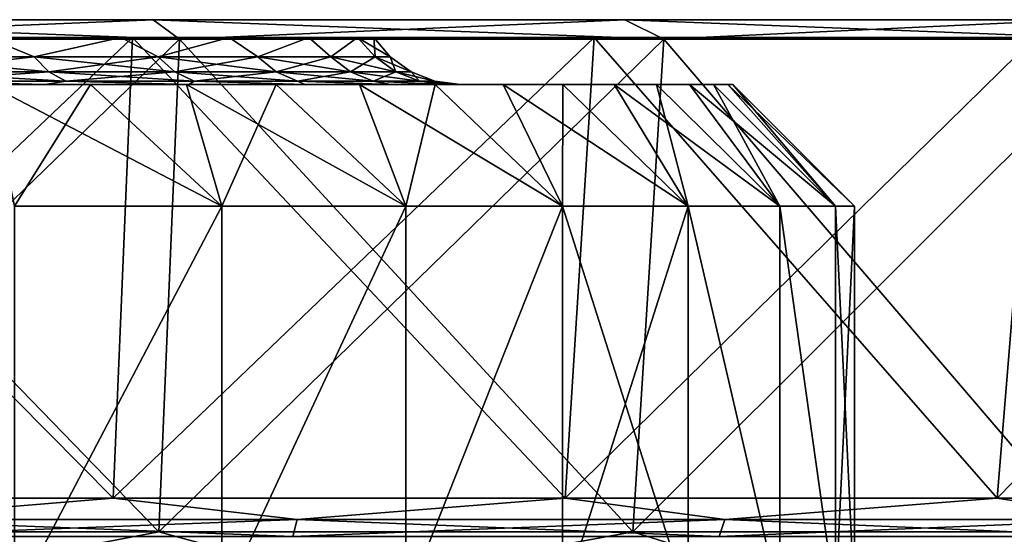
# Model space of a CAD drawing. Header units: metres. Extents: x -109 to 109, y -63 to 140.
# Tile 344 of 480: x -70 to -62, y 136 to 140. Entities that reach past the tile are written whole.
import ezdxf

# ---------------------------------------------------------------- set-up
doc = ezdxf.new("R2010")
doc.units = ezdxf.units.M
doc.layers.add('solid_502308_SW0001', color=7, linetype='CONTINUOUS')

msp = doc.modelspace()

# ---------------------------------------------------------------- linework, layer by layer
at = {"layer": 'solid_502308_SW0001'}
for points in [[(-45.081463, 140, -3.814986), (-107.918533, 140, -3.814986), (-108.149307, 140)], [(-44.850693, 140), (-45.081463, 140, -3.814986), (-108.149307, 140)], [(-107.918533, 140, 3.814986), (-44.850693, 140), (-108.149307, 140)], [(-45.770424, 140, -7.574361), (-107.229576, 140, -7.574361), (-107.918533, 140, -3.814986)], [(-45.081463, 140, -3.814986), (-45.770424, 140, -7.574361), (-107.918533, 140, -3.814986)], [(-107.918533, 140, 3.814986), (-45.081463, 140, 3.814986), (-44.850693, 140)], [(-107.918533, 140, 3.814986), (-107.229576, 140, 7.574361), (-45.081463, 140, 3.814986)], [(-46.907372, 140, -11.222939), (-106.092628, 140, -11.222939), (-107.229576, 140, -7.574361)], [(-45.770424, 140, -7.574361), (-46.907372, 140, -11.222939), (-107.229576, 140, -7.574361)], [(-107.229576, 140, 7.574361), (-45.770424, 140, 7.574361), (-45.081463, 140, 3.814986)], [(-107.229576, 140, 7.574361), (-106.092628, 140, 11.222939), (-45.770424, 140, 7.574361)], [(-48.475945, 140, -14.708169), (-104.524055, 140, -14.708169), (-106.092628, 140, -11.222939)], [(-46.907372, 140, -11.222939), (-48.475945, 140, -14.708169), (-106.092628, 140, -11.222939)], [(-106.092628, 140, 11.222939), (-46.907372, 140, 11.222939), (-45.770424, 140, 7.574361)], [(-106.092628, 140, 11.222939), (-104.524055, 140, 14.708169), (-46.907372, 140, 11.222939)], [(-50.453014, 140, -17.97867), (-102.546989, 140, -17.97867), (-104.524055, 140, -14.708169)], [(-48.475945, 140, -14.708169), (-50.453014, 140, -17.97867), (-104.524055, 140, -14.708169)], [(-104.524055, 140, 14.708169), (-48.475945, 140, 14.708169), (-46.907372, 140, 11.222939)], [(-104.524055, 140, 14.708169), (-102.546989, 140, 17.97867), (-48.475945, 140, 14.708169)], [(-52.810112, 140, -20.987326), (-100.189888, 140, -20.987326), (-102.546989, 140, -17.97867)], [(-50.453014, 140, -17.97867), (-52.810112, 140, -20.987326), (-102.546989, 140, -17.97867)], [(-102.546989, 140, 17.97867), (-50.453014, 140, 17.97867), (-48.475945, 140, 14.708169)], [(-102.546989, 140, 17.97867), (-100.189888, 140, 20.987326), (-50.453014, 140, 17.97867)], [(-55.512733, 140, -23.689938), (-97.487267, 140, -23.689938), (-100.189888, 140, -20.987326)], [(-52.810112, 140, -20.987326), (-55.512733, 140, -23.689938), (-100.189888, 140, -20.987326)], [(-100.189888, 140, 20.987326), (-52.810112, 140, 20.987326), (-50.453014, 140, 17.97867)], [(-100.189888, 140, 20.987326), (-97.487267, 140, 23.689938), (-52.810112, 140, 20.987326)], [(-58.521206, 140, -26.046907), (-94.47879, 140, -26.046907), (-97.487267, 140, -23.689938)], [(-55.512733, 140, -23.689938), (-58.521206, 140, -26.046907), (-97.487267, 140, -23.689938)], [(-97.487267, 140, 23.689938), (-55.512733, 140, 23.689938), (-52.810112, 140, 20.987326)], [(-97.487267, 140, 23.689938), (-94.47879, 140, 26.046907), (-55.512733, 140, 23.689938)], [(-61.791977, 140, -28.02413), (-91.208023, 140, -28.02413), (-94.47879, 140, -26.046907)], [(-58.521206, 140, -26.046907), (-61.791977, 140, -28.02413), (-94.47879, 140, -26.046907)], [(-94.47879, 140, 26.046907), (-58.521206, 140, 26.046907), (-55.512733, 140, 23.689938)], [(-94.47879, 140, 26.046907), (-91.208023, 140, 28.02413), (-58.521206, 140, 26.046907)], [(-65.276901, 140, -29.592566), (-87.723099, 140, -29.592566), (-91.208023, 140, -28.02413)], [(-61.791977, 140, -28.02413), (-65.276901, 140, -29.592566), (-91.208023, 140, -28.02413)], [(-91.208023, 140, 28.02413), (-61.791977, 140, 28.02413), (-58.521206, 140, 26.046907)], [(-91.208023, 140, 28.02413), (-87.723099, 140, 29.592566), (-61.791977, 140, 28.02413)], [(-68.925789, 140, -30.72962), (-84.074211, 140, -30.72962), (-87.723099, 140, -29.592566)], [(-65.276901, 140, -29.592566), (-68.925789, 140, -30.72962), (-87.723099, 140, -29.592566)], [(-87.723099, 140, 29.592566), (-65.276901, 140, 29.592566), (-61.791977, 140, 28.02413)], [(-87.723099, 140, 29.592566), (-84.074211, 140, 30.72962), (-65.276901, 140, 29.592566)], [(-68.925789, 140, -30.72962), (-72.684891, 140, -31.418518), (-84.074211, 140, -30.72962)], [(-84.074211, 140, 30.72962), (-68.925789, 140, 30.72962), (-65.276901, 140, 29.592566)], [(-84.074211, 140, 30.72962), (-80.315109, 140, 31.418518), (-68.925789, 140, 30.72962)], [(-80.315109, 140, 31.418518), (-72.684891, 140, 31.418518), (-68.925789, 140, 30.72962)], [(-72.582481, 139.850006, -32.263031), (-72.684891, 140, -31.418518), (-68.925789, 140, -30.72962)], [(-68.722321, 139.850006, 31.55563), (-68.925789, 140, 30.72962), (-72.684891, 140, 31.418518)], [(-72.582481, 139.850006, 32.263031), (-68.722321, 139.850006, 31.55563), (-72.684891, 140, 31.418518)], [(-68.722321, 139.850006, -31.55563), (-72.582481, 139.850006, -32.263031), (-68.925789, 140, -30.72962)], [(-68.722321, 139.850006, -31.55563), (-68.925789, 140, -30.72962), (-65.276901, 140, -29.592566)], [(-64.975258, 139.850006, 30.387999), (-65.276901, 140, 29.592566), (-68.925789, 140, 30.72962)], [(-68.722321, 139.850006, 31.55563), (-64.975258, 139.850006, 30.387999), (-68.925789, 140, 30.72962)], [(-64.975258, 139.850006, -30.387999), (-68.722321, 139.850006, -31.55563), (-65.276901, 140, -29.592566)], [(-64.975258, 139.850006, -30.387999), (-65.276901, 140, -29.592566), (-61.791977, 140, -28.02413)], [(-61.396564, 139.850006, 28.777357), (-61.791977, 140, 28.02413), (-65.276901, 140, 29.592566)], [(-64.975258, 139.850006, 30.387999), (-61.396564, 139.850006, 28.777357), (-65.276901, 140, 29.592566)], [(-61.396564, 139.850006, -28.777357), (-64.975258, 139.850006, -30.387999), (-61.791977, 140, -28.02413)], [(-69.086128, 139.862152, 30.078773), (-69.236664, 136.297623, 29.468555), (-72.84166, 136.297623, 30.129192)], [(-72.765762, 139.862152, 30.753113), (-69.086128, 139.862152, 30.078773), (-72.84166, 136.297623, 30.129192)], [(-72.765762, 139.862152, -30.753113), (-72.841644, 136.297623, -30.129192), (-69.236656, 136.297623, -29.468554)], [(-72.765762, 139.862152, 30.753113), (-70.214447, 139.862152, 6.827773), (-69.176384, 139.862152, 5.70011)], [(-72.765762, 139.862152, 30.753113), (-69.176384, 139.862152, 5.70011), (-69.086128, 139.862152, 30.078773)], [(-69.086128, 139.862152, -30.078773), (-71.424034, 139.862152, -7.769256), (-72.765762, 139.862152, -30.753113)], [(-69.086128, 139.862152, -30.078773), (-72.765762, 139.862152, -30.753113), (-69.236656, 136.297623, -29.468554)], [(-72.663597, 136.037155, 31.595633), (-68.883133, 136.037155, 30.902838), (-72.582481, 139.850006, 32.263031)], [(-72.663597, 136.037155, -31.595633), (-72.582481, 139.850006, -32.263031), (-68.722321, 139.850006, -31.55563)], [(-68.883133, 136.037155, -30.90284), (-72.663597, 136.037155, -31.595633), (-68.722321, 139.850006, -31.55563)], [(-68.883133, 136.037155, 30.902838), (-68.722321, 139.850006, 31.55563), (-72.582481, 139.850006, 32.263031)], [(-69.086128, 139.862152, -30.078773), (-70.214447, 139.862152, -6.827773), (-71.424034, 139.862152, -7.769256)], [(-70.214447, 139.862152, 6.827773), (-70.970078, 139.711517, 7.611288), (-69.847488, 139.711517, 6.65251)], [(-70.214447, 139.862152, -6.827773), (-69.847488, 139.711517, -6.65251), (-70.970078, 139.711517, -7.611288)], [(-69.176384, 139.862152, 5.70011), (-70.214447, 139.862152, 6.827773), (-69.847488, 139.711517, 6.65251)], [(-70.214447, 139.862152, -6.827773), (-69.176384, 139.862152, -5.70011), (-69.847488, 139.711517, -6.65251)], [(-69.086128, 139.862152, -30.078773), (-69.176384, 139.862152, -5.70011), (-70.214447, 139.862152, -6.827773)], [(-69.176384, 139.862152, 5.70011), (-69.847488, 139.711517, 6.65251), (-68.88871, 139.711517, 5.529924)], [(-69.176384, 139.862152, -5.70011), (-68.88871, 139.711517, -5.529924), (-69.847488, 139.711517, -6.65251)], [(-65.514671, 139.862152, 28.965849), (-65.737579, 136.297623, 28.378197), (-69.236664, 136.297623, 29.468555)], [(-69.086128, 139.862152, 30.078773), (-65.514671, 139.862152, 28.965849), (-69.236664, 136.297623, 29.468555)], [(-69.086128, 139.862152, -30.078773), (-69.236656, 136.297623, -29.468554), (-65.737572, 136.297623, -28.378193)], [(-68.338104, 139.862152, 4.417013), (-69.176384, 139.862152, 5.70011), (-68.88871, 139.711517, 5.529924)], [(-69.086128, 139.862152, 30.078773), (-69.176384, 139.862152, 5.70011), (-68.338104, 139.862152, 4.417013)], [(-69.176384, 139.862152, -5.70011), (-68.338104, 139.862152, -4.417013), (-68.88871, 139.711517, -5.529924)], [(-69.086128, 139.862152, -30.078773), (-68.338104, 139.862152, -4.417013), (-69.176384, 139.862152, -5.70011)], [(-69.086128, 139.862152, 30.078773), (-67.346146, 139.862152, 1.527612), (-67.219551, 139.862152)], [(-69.086128, 139.862152, 30.078773), (-67.219551, 139.862152), (-65.514671, 139.862152, 28.965849)], [(-69.086128, 139.862152, 30.078773), (-68.338104, 139.862152, 4.417013), (-67.722427, 139.862152, 3.013439)], [(-69.086128, 139.862152, 30.078773), (-67.722427, 139.862152, 3.013439), (-67.346146, 139.862152, 1.527612)], [(-65.514671, 139.862152, -28.965849), (-68.338104, 139.862152, -4.417013), (-69.086128, 139.862152, -30.078773)], [(-65.514671, 139.862152, -28.965849), (-69.086128, 139.862152, -30.078773), (-65.737572, 136.297623, -28.378193)], [(-68.338104, 139.862152, 4.417013), (-68.88871, 139.711517, 5.529924), (-68.117348, 139.711517, 4.271174)], [(-68.338104, 139.862152, -4.417013), (-68.117348, 139.711517, -4.271174), (-68.88871, 139.711517, -5.529924)], [(-68.883133, 136.037155, 30.902838), (-65.213737, 136.037155, 29.759409), (-68.722321, 139.850006, 31.55563)], [(-68.883133, 136.037155, -30.90284), (-68.722321, 139.850006, -31.55563), (-64.975258, 139.850006, -30.387999)], [(-65.213737, 136.037155, -29.759409), (-68.883133, 136.037155, -30.90284), (-64.975258, 139.850006, -30.387999)], [(-65.213737, 136.037155, 29.759409), (-64.975258, 139.850006, 30.387999), (-68.722321, 139.850006, 31.55563)], [(-67.722427, 139.862152, 3.013439), (-68.338104, 139.862152, 4.417013), (-68.117348, 139.711517, 4.271174)], [(-68.338104, 139.862152, -4.417013), (-67.722427, 139.862152, -3.013439), (-68.117348, 139.711517, -4.271174)], [(-65.514671, 139.862152, -28.965849), (-67.722427, 139.862152, -3.013439), (-68.338104, 139.862152, -4.417013)], [(-67.722427, 139.862152, 3.013439), (-68.117348, 139.711517, 4.271174), (-67.552391, 139.711517, 2.907254)], [(-67.722427, 139.862152, -3.013439), (-67.552391, 139.711517, -2.907254), (-68.117348, 139.711517, -4.271174)], [(-67.346146, 139.862152, 1.527612), (-67.722427, 139.862152, 3.013439), (-67.552391, 139.711517, 2.907254)], [(-67.722427, 139.862152, -3.013439), (-67.346146, 139.862152, -1.527612), (-67.552391, 139.711517, -2.907254)], [(-65.514671, 139.862152, -28.965849), (-67.346146, 139.862152, -1.527612), (-67.722427, 139.862152, -3.013439)], [(-67.346146, 139.862152, 1.527612), (-67.552391, 139.711517, 2.907254), (-67.207756, 139.711517, 1.471746)], [(-67.346146, 139.862152, -1.527612), (-67.207756, 139.711517, -1.471746), (-67.552391, 139.711517, -2.907254)], [(-67.346146, 139.862152, 1.527612), (-67.091934, 139.711517), (-67.219551, 139.862152)], [(-67.346146, 139.862152, -1.527612), (-67.219551, 139.862152), (-67.207756, 139.711517, -1.471746)], [(-65.514671, 139.862152, -28.965849), (-67.219551, 139.862152), (-67.346146, 139.862152, -1.527612)], [(-67.346146, 139.862152, 1.527612), (-67.207756, 139.711517, 1.471746), (-67.091934, 139.711517)], [(-67.207756, 139.711517, -1.471746), (-67.219551, 139.862152), (-67.091934, 139.711517)], [(-65.514671, 139.862152, -28.965849), (-65.514671, 139.862152, 28.965849), (-67.219551, 139.862152)], [(-62.103416, 139.862152, 27.430573), (-62.395443, 136.297623, 26.874025), (-65.737579, 136.297623, 28.378197)], [(-65.514671, 139.862152, 28.965849), (-62.103416, 139.862152, 27.430573), (-65.737579, 136.297623, 28.378197)], [(-65.514671, 139.862152, -28.965849), (-65.737572, 136.297623, -28.378193), (-62.395416, 136.297623, -26.87401)], [(-62.103416, 139.862152, -27.430573), (-62.103416, 139.862152, 27.430573), (-65.514671, 139.862152, 28.965849)], [(-62.103416, 139.862152, -27.430573), (-65.514671, 139.862152, 28.965849), (-65.514671, 139.862152, -28.965849)], [(-62.103416, 139.862152, -27.430573), (-65.514671, 139.862152, -28.965849), (-62.395416, 136.297623, -26.87401)], [(-65.213737, 136.037155, 29.759409), (-61.708935, 136.037155, 28.182024), (-64.975258, 139.850006, 30.387999)], [(-65.213737, 136.037155, -29.759409), (-64.975258, 139.850006, -30.387999), (-61.396564, 139.850006, -28.777357)], [(-61.708935, 136.037155, -28.182024), (-65.213737, 136.037155, -29.759409), (-61.396564, 139.850006, -28.777357)], [(-61.708935, 136.037155, 28.182024), (-61.396564, 139.850006, 28.777357), (-64.975258, 139.850006, 30.387999)], [(-58.902039, 139.862152, 25.495293), (-59.258976, 136.297623, 24.977966), (-62.395443, 136.297623, 26.874025)], [(-62.103416, 139.862152, 27.430573), (-58.902039, 139.862152, 25.495293), (-62.395443, 136.297623, 26.874025)], [(-62.103416, 139.862152, -27.430573), (-62.395416, 136.297623, -26.87401), (-59.258961, 136.297623, -24.977957)], [(-69.733543, 139.596436, 6.766458), (-69.847488, 139.711517, 6.65251), (-70.970078, 139.711517, 7.611288)], [(-70.875359, 139.596436, 7.741659), (-69.733543, 139.596436, 6.766458), (-70.970078, 139.711517, 7.611288)], [(-70.875359, 139.596436, -7.741659), (-70.970078, 139.711517, -7.611288), (-69.847488, 139.711517, -6.65251)], [(-69.733543, 139.596436, -6.766458), (-70.875359, 139.596436, -7.741659), (-69.847488, 139.711517, -6.65251)], [(-68.758339, 139.596436, 5.624644), (-68.88871, 139.711517, 5.529924), (-69.847488, 139.711517, 6.65251)], [(-69.733543, 139.596436, 6.766458), (-68.758339, 139.596436, 5.624644), (-69.847488, 139.711517, 6.65251)], [(-69.733543, 139.596436, -6.766458), (-69.847488, 139.711517, -6.65251), (-68.88871, 139.711517, -5.529924)], [(-68.758339, 139.596436, -5.624644), (-69.733543, 139.596436, -6.766458), (-68.88871, 139.711517, -5.529924)], [(-67.973763, 139.596436, 4.344333), (-68.117348, 139.711517, 4.271174), (-68.88871, 139.711517, 5.529924)], [(-68.758339, 139.596436, 5.624644), (-67.973763, 139.596436, 4.344333), (-68.88871, 139.711517, 5.529924)], [(-68.758339, 139.596436, -5.624644), (-68.88871, 139.711517, -5.529924), (-68.117348, 139.711517, -4.271174)], [(-67.973763, 139.596436, -4.344333), (-68.758339, 139.596436, -5.624644), (-68.117348, 139.711517, -4.271174)], [(-67.399132, 139.596436, 2.957051), (-67.552391, 139.711517, 2.907254), (-68.117348, 139.711517, 4.271174)], [(-67.973763, 139.596436, 4.344333), (-67.399132, 139.596436, 2.957051), (-68.117348, 139.711517, 4.271174)], [(-67.973763, 139.596436, -4.344333), (-68.117348, 139.711517, -4.271174), (-67.552391, 139.711517, -2.907254)], [(-67.399132, 139.596436, -2.957051), (-67.973763, 139.596436, -4.344333), (-67.552391, 139.711517, -2.907254)], [(-67.048599, 139.596436, 1.496955), (-67.207756, 139.711517, 1.471746), (-67.552391, 139.711517, 2.907254)], [(-67.399132, 139.596436, 2.957051), (-67.048599, 139.596436, 1.496955), (-67.552391, 139.711517, 2.907254)], [(-67.399132, 139.596436, -2.957051), (-67.552391, 139.711517, -2.907254), (-67.207756, 139.711517, -1.471746)], [(-67.048599, 139.596436, -1.496955), (-67.399132, 139.596436, -2.957051), (-67.207756, 139.711517, -1.471746)], [(-66.930786, 139.596436), (-67.091934, 139.711517), (-67.207756, 139.711517, 1.471746)], [(-67.048599, 139.596436, -1.496955), (-67.207756, 139.711517, -1.471746), (-67.091934, 139.711517)], [(-67.048599, 139.596436, 1.496955), (-66.930786, 139.596436), (-67.207756, 139.711517, 1.471746)], [(-67.048599, 139.596436, -1.496955), (-67.091934, 139.711517), (-66.930786, 139.596436)], [(-69.603096, 139.52446, 6.896903), (-69.733543, 139.596436, 6.766458), (-70.875359, 139.596436, 7.741659)], [(-70.766922, 139.52446, 7.890904), (-69.603096, 139.52446, 6.896903), (-70.875359, 139.596436, 7.741659)], [(-70.766922, 139.52446, -7.890904), (-70.875359, 139.596436, -7.741659), (-69.733543, 139.596436, -6.766458)], [(-69.603096, 139.52446, -6.896903), (-70.766922, 139.52446, -7.890904), (-69.733543, 139.596436, -6.766458)], [(-68.609093, 139.52446, 5.733077), (-68.758339, 139.596436, 5.624644), (-69.733543, 139.596436, 6.766458)], [(-69.603096, 139.52446, 6.896903), (-68.609093, 139.52446, 5.733077), (-69.733543, 139.596436, 6.766458)], [(-69.603096, 139.52446, -6.896903), (-69.733543, 139.596436, -6.766458), (-68.758339, 139.596436, -5.624644)], [(-68.609093, 139.52446, -5.733077), (-69.603096, 139.52446, -6.896903), (-68.758339, 139.596436, -5.624644)], [(-67.809395, 139.52446, 4.428084), (-67.973763, 139.596436, 4.344333), (-68.758339, 139.596436, 5.624644)], [(-68.609093, 139.52446, 5.733077), (-67.809395, 139.52446, 4.428084), (-68.758339, 139.596436, 5.624644)], [(-68.609093, 139.52446, -5.733077), (-68.758339, 139.596436, -5.624644), (-67.973763, 139.596436, -4.344333)], [(-67.809395, 139.52446, -4.428084), (-68.609093, 139.52446, -5.733077), (-67.973763, 139.596436, -4.344333)], [(-67.223686, 139.52446, 3.014057), (-67.399132, 139.596436, 2.957051), (-67.973763, 139.596436, 4.344333)], [(-67.809395, 139.52446, 4.428084), (-67.223686, 139.52446, 3.014057), (-67.973763, 139.596436, 4.344333)], [(-67.809395, 139.52446, -4.428084), (-67.973763, 139.596436, -4.344333), (-67.399132, 139.596436, -2.957051)], [(-67.223686, 139.52446, -3.014057), (-67.809395, 139.52446, -4.428084), (-67.399132, 139.596436, -2.957051)], [(-66.866394, 139.52446, 1.525814), (-67.048599, 139.596436, 1.496955), (-67.399132, 139.596436, 2.957051)], [(-67.223686, 139.52446, 3.014057), (-66.866394, 139.52446, 1.525814), (-67.399132, 139.596436, 2.957051)], [(-67.223686, 139.52446, -3.014057), (-67.399132, 139.596436, -2.957051), (-67.048599, 139.596436, -1.496955)], [(-66.866394, 139.52446, -1.525814), (-67.223686, 139.52446, -3.014057), (-67.048599, 139.596436, -1.496955)], [(-66.746307, 139.52446), (-66.930786, 139.596436), (-67.048599, 139.596436, 1.496955)], [(-66.866394, 139.52446, -1.525814), (-67.048599, 139.596436, -1.496955), (-66.930786, 139.596436)], [(-66.866394, 139.52446, 1.525814), (-66.746307, 139.52446), (-67.048599, 139.596436, 1.496955)], [(-66.866394, 139.52446, -1.525814), (-66.930786, 139.596436), (-66.746307, 139.52446)], [(-70.766922, 139.52446, -7.890904), (-69.762413, 139.5, -7.321689), (-71.05899, 139.5, -8.330527)], [(-70.766922, 139.52446, 7.890904), (-71.058975, 139.5, 8.330517), (-69.762398, 139.5, 7.321676)], [(-70.766922, 139.52446, 7.890904), (-69.762398, 139.5, 7.321676), (-69.603096, 139.52446, 6.896903)], [(-69.603096, 139.52446, -6.896903), (-69.762413, 139.5, -7.321689), (-70.766922, 139.52446, -7.890904)], [(-69.603096, 139.52446, -6.896903), (-68.649368, 139.5, -6.113087), (-69.762413, 139.5, -7.321689)], [(-69.603096, 139.52446, 6.896903), (-69.762398, 139.5, 7.321676), (-68.649361, 139.5, 6.113072)], [(-69.603096, 139.52446, 6.896903), (-68.649361, 139.5, 6.113072), (-68.609093, 139.52446, 5.733077)], [(-68.609093, 139.52446, -5.733077), (-68.649368, 139.5, -6.113087), (-69.603096, 139.52446, -6.896903)], [(-68.609093, 139.52446, -5.733077), (-67.750206, 139.5, -4.737443), (-68.649368, 139.5, -6.113087)], [(-68.609093, 139.52446, 5.733077), (-68.649361, 139.5, 6.113072), (-67.750198, 139.5, 4.737428)], [(-68.609093, 139.52446, 5.733077), (-67.750198, 139.5, 4.737428), (-67.809395, 139.52446, 4.428084)], [(-67.809395, 139.52446, -4.428084), (-67.750206, 139.5, -4.737443), (-68.609093, 139.52446, -5.733077)], [(-67.809395, 139.52446, 4.428084), (-67.750198, 139.5, 4.737428), (-67.089577, 139.5, 3.232068)], [(-67.809395, 139.52446, 4.428084), (-67.089577, 139.5, 3.232068), (-67.223686, 139.52446, 3.014057)], [(-67.809395, 139.52446, -4.428084), (-67.089577, 139.5, -3.232081), (-67.750206, 139.5, -4.737443)], [(-67.223686, 139.52446, -3.014057), (-67.089577, 139.5, -3.232081), (-67.809395, 139.52446, -4.428084)], [(-67.223686, 139.52446, 3.014057), (-67.089577, 139.5, 3.232068), (-66.685776, 139.5, 1.638109)], [(-67.223686, 139.52446, 3.014057), (-66.685776, 139.5, 1.638109), (-66.866394, 139.52446, 1.525814)], [(-67.223686, 139.52446, -3.014057), (-66.685776, 139.5, -1.63812), (-67.089577, 139.5, -3.232081)], [(-66.866394, 139.52446, -1.525814), (-66.685776, 139.5, -1.63812), (-67.223686, 139.52446, -3.014057)], [(-66.866394, 139.52446, 1.525814), (-66.685776, 139.5, 1.638109), (-66.550003, 139.5)], [(-66.866394, 139.52446, 1.525814), (-66.550003, 139.5), (-66.746307, 139.52446)], [(-66.866394, 139.52446, -1.525814), (-66.746307, 139.52446), (-66.685776, 139.5, -1.63812)], [(-66.746307, 139.52446), (-66.550003, 139.5), (-66.685776, 139.5, -1.63812)], [(-82.800613, 139.5, 10.281528), (-70.199387, 139.5, 10.281528), (-69.41214, 139.5, 9.7555)], [(-75.678474, 139.5, 9.916026), (-82.800613, 139.5, 10.281528), (-69.41214, 139.5, 9.7555)], [(-75.67849, 139.5, -9.916028), (-69.412148, 139.5, -9.755502), (-70.199387, 139.5, -10.281528)], [(-75.67849, 139.5, -9.916028), (-74.057884, 139.5, -9.645647), (-69.412148, 139.5, -9.755502)], [(-74.057869, 139.5, 9.645642), (-75.678474, 139.5, 9.916026), (-69.41214, 139.5, 9.7555)], [(-74.057884, 139.5, -9.645647), (-68.668457, 139.5, -9.169201), (-69.412148, 139.5, -9.755502)], [(-74.057884, 139.5, -9.645647), (-72.503922, 139.5, -9.112282), (-68.668457, 139.5, -9.169201)], [(-74.057869, 139.5, 9.645642), (-69.41214, 139.5, 9.7555), (-68.668457, 139.5, 9.1692)], [(-72.503899, 139.5, 9.112273), (-74.057869, 139.5, 9.645642), (-68.668457, 139.5, 9.1692)], [(-72.503922, 139.5, -9.112282), (-67.973328, 139.5, -8.526622), (-68.668457, 139.5, -9.169201)], [(-72.503922, 139.5, -9.112282), (-71.05899, 139.5, -8.330527), (-67.973328, 139.5, -8.526622)], [(-72.503899, 139.5, 9.112273), (-68.668457, 139.5, 9.1692), (-67.97332, 139.5, 8.526619)], [(-71.058975, 139.5, 8.330517), (-72.503899, 139.5, 9.112273), (-67.97332, 139.5, 8.526619)], [(-71.05899, 139.5, -8.330527), (-67.330513, 139.5, -7.831191), (-67.973328, 139.5, -8.526622)], [(-71.05899, 139.5, -8.330527), (-69.762413, 139.5, -7.321689), (-67.330513, 139.5, -7.831191)], [(-71.058975, 139.5, 8.330517), (-67.97332, 139.5, 8.526619), (-67.330513, 139.5, 7.831189)], [(-69.762398, 139.5, 7.321676), (-71.058975, 139.5, 8.330517), (-67.330513, 139.5, 7.831189)], [(-70.199387, 139.5, 10.281528), (-70.000046, 138.558502, 11.258357), (-68.394737, 138.558502, 10.16389)], [(-70.199387, 139.5, 10.281528), (-68.394737, 138.558502, 10.16389), (-69.41214, 139.5, 9.7555)], [(-70.000046, 138.558502, -11.258359), (-70.199387, 139.5, -10.281528), (-69.412148, 139.5, -9.755502)], [(-70.000046, 138.558502, -11.258359), (-69.412148, 139.5, -9.755502), (-68.394737, 138.558502, -10.163891)], [(-69.762413, 139.5, -7.321689), (-66.744438, 139.5, -7.087773), (-67.330513, 139.5, -7.831191)], [(-69.762413, 139.5, -7.321689), (-68.649368, 139.5, -6.113087), (-66.744438, 139.5, -7.087773)], [(-69.762398, 139.5, 7.321676), (-66.744438, 139.5, 7.087771), (-66.218407, 139.5, 6.300453)], [(-68.649361, 139.5, 6.113072), (-69.762398, 139.5, 7.321676), (-66.218407, 139.5, 6.300453)], [(-69.762398, 139.5, 7.321676), (-67.330513, 139.5, 7.831189), (-66.744438, 139.5, 7.087771)], [(-68.394737, 138.558502, -10.163891), (-69.412148, 139.5, -9.755502), (-68.668457, 139.5, -9.169201)], [(-69.41214, 139.5, 9.7555), (-68.394737, 138.558502, 10.16389), (-68.668457, 139.5, 9.1692)], [(-68.668457, 139.5, 9.1692), (-68.394737, 138.558502, 10.16389), (-66.970421, 138.558502, 8.842345)], [(-68.668457, 139.5, 9.1692), (-66.970421, 138.558502, 8.842345), (-67.97332, 139.5, 8.526619)], [(-68.394737, 138.558502, -10.163891), (-68.668457, 139.5, -9.169201), (-67.973328, 139.5, -8.526622)], [(-68.649368, 139.5, -6.113087), (-66.218407, 139.5, -6.300456), (-66.744438, 139.5, -7.087773)], [(-68.649368, 139.5, -6.113087), (-65.75576, 139.5, -5.474377), (-66.218407, 139.5, -6.300456)], [(-68.649368, 139.5, -6.113087), (-67.750206, 139.5, -4.737443), (-65.75576, 139.5, -5.474377)], [(-68.649361, 139.5, 6.113072), (-66.218407, 139.5, 6.300453), (-65.75576, 139.5, 5.474374)], [(-67.750198, 139.5, 4.737428), (-68.649361, 139.5, 6.113072), (-65.75576, 139.5, 5.474374)], [(-68.394737, 138.558502, -10.163891), (-67.973328, 139.5, -8.526622), (-66.970421, 138.558502, -8.842347)], [(-66.970421, 138.558502, -8.842347), (-67.973328, 139.5, -8.526622), (-67.330513, 139.5, -7.831191)], [(-67.97332, 139.5, 8.526619), (-66.970421, 138.558502, 8.842345), (-67.330513, 139.5, 7.831189)], [(-67.750206, 139.5, -4.737443), (-65.359436, 139.5, -4.61463), (-65.75576, 139.5, -5.474377)], [(-67.750206, 139.5, -4.737443), (-67.089577, 139.5, -3.232081), (-65.359436, 139.5, -4.61463)], [(-67.750198, 139.5, 4.737428), (-65.359436, 139.5, 4.614628), (-65.031654, 139.5, 3.726182)], [(-67.089577, 139.5, 3.232068), (-67.750198, 139.5, 4.737428), (-65.031654, 139.5, 3.726182)], [(-67.750198, 139.5, 4.737428), (-65.75576, 139.5, 5.474374), (-65.359436, 139.5, 4.614628)], [(-67.330513, 139.5, 7.831189), (-66.970421, 138.558502, 8.842345), (-65.758926, 138.558502, 7.323203)], [(-67.330513, 139.5, 7.831189), (-65.758926, 138.558502, 7.323203), (-66.744438, 139.5, 7.087771)], [(-66.970421, 138.558502, -8.842347), (-67.330513, 139.5, -7.831191), (-66.744438, 139.5, -7.087773)], [(-67.089577, 139.5, -3.232081), (-65.031654, 139.5, -3.726185), (-65.359436, 139.5, -4.61463)], [(-67.089577, 139.5, -3.232081), (-64.774719, 139.5, -2.815135), (-65.031654, 139.5, -3.726185)], [(-67.089577, 139.5, -3.232081), (-66.685776, 139.5, -1.63812), (-64.774719, 139.5, -2.815135)], [(-67.089577, 139.5, 3.232068), (-64.774719, 139.5, 2.815133), (-64.589943, 139.5, 1.886281)], [(-66.685776, 139.5, 1.638109), (-67.089577, 139.5, 3.232068), (-64.589943, 139.5, 1.886281)], [(-67.089577, 139.5, 3.232068), (-65.031654, 139.5, 3.726182), (-64.774719, 139.5, 2.815133)], [(-66.970421, 138.558502, -8.842347), (-66.744438, 139.5, -7.087773), (-65.758926, 138.558502, -7.323204)], [(-66.744438, 139.5, 7.087771), (-65.758926, 138.558502, 7.323203), (-66.218407, 139.5, 6.300453)], [(-65.758926, 138.558502, -7.323204), (-66.744438, 139.5, -7.087773), (-66.218407, 139.5, -6.300456)], [(-66.685776, 139.5, -1.63812), (-64.589943, 139.5, -1.886283), (-64.774719, 139.5, -2.815135)], [(-66.685776, 139.5, -1.63812), (-64.478676, 139.5, -0.946207), (-64.589943, 139.5, -1.886283)], [(-66.685776, 139.5, -1.63812), (-66.550003, 139.5), (-64.478676, 139.5, -0.946207)], [(-66.685776, 139.5, 1.638109), (-64.478676, 139.5, 0.946207), (-64.441498, 139.5)], [(-66.550003, 139.5), (-66.685776, 139.5, 1.638109), (-64.441498, 139.5)], [(-66.685776, 139.5, 1.638109), (-64.589943, 139.5, 1.886281), (-64.478676, 139.5, 0.946207)], [(-66.550003, 139.5), (-64.441498, 139.5), (-64.478676, 139.5, -0.946207)], [(-66.218407, 139.5, 6.300453), (-65.758926, 138.558502, 7.323203), (-64.787369, 138.558502, 5.640415)], [(-66.218407, 139.5, 6.300453), (-64.787369, 138.558502, 5.640415), (-65.75576, 139.5, 5.474374)], [(-65.758926, 138.558502, -7.323204), (-66.218407, 139.5, -6.300456), (-65.75576, 139.5, -5.474377)], [(-65.758926, 138.558502, -7.323204), (-65.75576, 139.5, -5.474377), (-64.787369, 138.558502, -5.640417)], [(-65.75576, 139.5, 5.474374), (-64.787369, 138.558502, 5.640415), (-65.359436, 139.5, 4.614628)], [(-64.787369, 138.558502, -5.640417), (-65.75576, 139.5, -5.474377), (-65.359436, 139.5, -4.61463)], [(-65.359436, 139.5, 4.614628), (-64.787369, 138.558502, 5.640415), (-64.077499, 138.558502, 3.831641)], [(-65.359436, 139.5, 4.614628), (-64.077499, 138.558502, 3.831641), (-65.031654, 139.5, 3.726182)], [(-64.787369, 138.558502, -5.640417), (-65.359436, 139.5, -4.61463), (-65.031654, 139.5, -3.726185)], [(-65.031654, 139.5, 3.726182), (-64.077499, 138.558502, 3.831641), (-64.774719, 139.5, 2.815133)], [(-64.077499, 138.558502, -3.831643), (-65.031654, 139.5, -3.726185), (-64.774719, 139.5, -2.815135)], [(-64.787369, 138.558502, -5.640417), (-65.031654, 139.5, -3.726185), (-64.077499, 138.558502, -3.831643)], [(-64.774719, 139.5, 2.815133), (-64.077499, 138.558502, 3.831641), (-63.645172, 138.558502, 1.937377)], [(-64.774719, 139.5, 2.815133), (-63.645172, 138.558502, 1.937377), (-64.589943, 139.5, 1.886281)], [(-64.077499, 138.558502, -3.831643), (-64.774719, 139.5, -2.815135), (-64.589943, 139.5, -1.886283)], [(-64.589943, 139.5, 1.886281), (-63.645172, 138.558502, 1.937377), (-64.478676, 139.5, 0.946207)], [(-63.645172, 138.558502, -1.937378), (-64.589943, 139.5, -1.886283), (-64.478676, 139.5, -0.946207)], [(-64.077499, 138.558502, -3.831643), (-64.589943, 139.5, -1.886283), (-63.645172, 138.558502, -1.937378)], [(-64.478676, 139.5, 0.946207), (-63.645172, 138.558502, 1.937377), (-63.5, 138.558502)], [(-64.478676, 139.5, 0.946207), (-63.5, 138.558502), (-64.441498, 139.5)], [(-63.645172, 138.558502, -1.937378), (-64.478676, 139.5, -0.946207), (-64.441498, 139.5)], [(-63.645172, 138.558502, -1.937378), (-64.441498, 139.5), (-63.5, 138.558502)], [(-68.394737, 138.558502, 10.16389), (-70.000084, 135.5, 11.258366), (-68.394722, 135.5, 10.163874)], [(-68.394737, 138.558502, 10.16389), (-70.000046, 138.558502, 11.258357), (-70.000084, 135.5, 11.258366)], [(-68.394737, 138.558502, -10.163891), (-68.394722, 135.5, -10.163874), (-70.000084, 135.5, -11.258366)], [(-70.000046, 138.558502, -11.258359), (-68.394737, 138.558502, -10.163891), (-70.000084, 135.5, -11.258366)], [(-66.970421, 138.558502, 8.842345), (-68.394737, 138.558502, 10.16389), (-68.394722, 135.5, 10.163874)], [(-68.394737, 138.558502, -10.163891), (-66.970421, 138.558502, -8.842347), (-68.394722, 135.5, -10.163874)], [(-66.970421, 138.558502, 8.842345), (-68.394722, 135.5, 10.163874), (-66.970291, 135.5, 8.842209)], [(-66.970421, 138.558502, -8.842347), (-66.970291, 135.5, -8.842209), (-68.394722, 135.5, -10.163874)], [(-65.758926, 138.558502, 7.323203), (-66.970421, 138.558502, 8.842345), (-66.970291, 135.5, 8.842209)], [(-66.970421, 138.558502, -8.842347), (-65.758926, 138.558502, -7.323204), (-66.970291, 135.5, -8.842209)], [(-65.758926, 138.558502, 7.323203), (-66.970291, 135.5, 8.842209), (-65.758835, 135.5, 7.323061)], [(-65.758926, 138.558502, -7.323204), (-65.758835, 135.5, -7.323061), (-66.970291, 135.5, -8.842209)], [(-65.758926, 138.558502, 7.323203), (-65.758835, 135.5, 7.323061), (-64.787399, 135.5, 5.640444)], [(-64.787369, 138.558502, 5.640415), (-65.758926, 138.558502, 7.323203), (-64.787399, 135.5, 5.640444)], [(-65.758926, 138.558502, -7.323204), (-64.787369, 138.558502, -5.640417), (-65.758835, 135.5, -7.323061)], [(-64.787369, 138.558502, -5.640417), (-64.787399, 135.5, -5.640444), (-65.758835, 135.5, -7.323061)], [(-64.787369, 138.558502, 5.640415), (-64.787399, 135.5, 5.640444), (-64.077583, 135.5, 3.831879)], [(-64.787369, 138.558502, -5.640417), (-64.077583, 135.5, -3.831879), (-64.787399, 135.5, -5.640444)], [(-64.077499, 138.558502, 3.831641), (-64.787369, 138.558502, 5.640415), (-64.077583, 135.5, 3.831879)], [(-64.787369, 138.558502, -5.640417), (-64.077499, 138.558502, -3.831643), (-64.077583, 135.5, -3.831879)], [(-64.077499, 138.558502, 3.831641), (-64.077583, 135.5, 3.831879), (-63.645222, 135.5, 1.937664)], [(-64.077499, 138.558502, -3.831643), (-63.645222, 135.5, -1.937664), (-64.077583, 135.5, -3.831879)], [(-63.645172, 138.558502, 1.937377), (-64.077499, 138.558502, 3.831641), (-63.645222, 135.5, 1.937664)], [(-64.077499, 138.558502, -3.831643), (-63.645172, 138.558502, -1.937378), (-63.645222, 135.5, -1.937664)], [(-63.645172, 138.558502, 1.937377), (-63.645222, 135.5, 1.937664), (-63.5, 135.5)], [(-63.645222, 135.5, -1.937664), (-63.5, 138.558502), (-63.5, 135.5)], [(-63.645172, 138.558502, -1.937378), (-63.5, 138.558502), (-63.645222, 135.5, -1.937664)], [(-63.5, 138.558502), (-63.645172, 138.558502, 1.937377), (-63.5, 135.5)], [(-71.23999, 136.134613, 29.830986), (-72.84166, 136.297623, 30.129192), (-69.236664, 136.297623, 29.468555)], [(-71.23999, 136.134613, -29.830986), (-69.236656, 136.297623, -29.468554), (-72.841644, 136.297623, -30.129192)], [(-67.812393, 136.134613, 29.018631), (-71.23999, 136.134613, 29.830986), (-69.236664, 136.297623, 29.468555)], [(-71.23999, 136.134613, -29.830986), (-67.812393, 136.134613, -29.018631), (-69.236656, 136.297623, -29.468554)], [(-67.812393, 136.134613, 29.018631), (-69.236664, 136.297623, 29.468555), (-65.737579, 136.297623, 28.378197)], [(-67.812393, 136.134613, -29.018631), (-65.737572, 136.297623, -28.378193), (-69.236656, 136.297623, -29.468554)], [(-64.502281, 136.134613, 27.813847), (-67.812393, 136.134613, 29.018631), (-65.737579, 136.297623, 28.378197)], [(-67.812393, 136.134613, -29.018631), (-64.502281, 136.134613, -27.813847), (-65.737572, 136.297623, -28.378193)], [(-64.502281, 136.134613, 27.813847), (-65.737579, 136.297623, 28.378197), (-62.395443, 136.297623, 26.874025)], [(-64.502281, 136.134613, -27.813847), (-62.395416, 136.297623, -26.87401), (-65.737572, 136.297623, -28.378193)], [(-61.354412, 136.134613, 26.232929), (-64.502281, 136.134613, 27.813847), (-62.395443, 136.297623, 26.874025)], [(-64.502281, 136.134613, -27.813847), (-61.354412, 136.134613, -26.232929), (-62.395416, 136.297623, -26.87401)], [(-61.354412, 136.134613, 26.232929), (-62.395443, 136.297623, 26.874025), (-59.258976, 136.297623, 24.977966)], [(-61.354412, 136.134613, -26.232929), (-59.258961, 136.297623, -24.977957), (-62.395416, 136.297623, -26.87401)], [(-71.259392, 136.001434, -29.720978), (-67.844429, 136.001434, -28.911617), (-71.23999, 136.134613, -29.830986)], [(-71.259392, 136.001434, 29.720978), (-71.23999, 136.134613, 29.830986), (-67.812393, 136.134613, 29.018631)], [(-67.844429, 136.001434, 28.911617), (-71.259392, 136.001434, 29.720978), (-67.812393, 136.134613, 29.018631)], [(-67.844429, 136.001434, -28.911617), (-67.812393, 136.134613, -29.018631), (-71.23999, 136.134613, -29.830986)], [(-67.844429, 136.001434, -28.911617), (-64.546524, 136.001434, -27.711277), (-67.812393, 136.134613, -29.018631)], [(-67.844429, 136.001434, 28.911617), (-67.812393, 136.134613, 29.018631), (-64.502281, 136.134613, 27.813847)], [(-64.546524, 136.001434, 27.711277), (-67.844429, 136.001434, 28.911617), (-64.502281, 136.134613, 27.813847)], [(-64.546524, 136.001434, -27.711277), (-64.502281, 136.134613, -27.813847), (-67.812393, 136.134613, -29.018631)], [(-64.546524, 136.001434, -27.711277), (-61.410263, 136.001434, -26.136189), (-64.502281, 136.134613, -27.813847)], [(-64.546524, 136.001434, 27.711277), (-64.502281, 136.134613, 27.813847), (-61.354412, 136.134613, 26.232929)], [(-61.410263, 136.001434, 26.136189), (-64.546524, 136.001434, 27.711277), (-61.354412, 136.134613, 26.232929)], [(-61.410263, 136.001434, -26.136189), (-61.354412, 136.134613, -26.232929), (-64.502281, 136.134613, -27.813847)], [(-70.993111, 135.636414, 31.231125), (-68.883133, 136.037155, 30.902838), (-72.663597, 136.037155, 31.595633)], [(-70.993111, 135.636414, -31.231125), (-72.663597, 136.037155, -31.595633), (-68.883133, 136.037155, -30.90284)], [(-67.404633, 135.636414, 30.38064), (-68.883133, 136.037155, 30.902838), (-70.993111, 135.636414, 31.231125)], [(-70.993111, 135.636414, -31.231125), (-68.883133, 136.037155, -30.90284), (-67.404633, 135.636414, -30.38064)], [(-67.404633, 135.636414, 30.38064), (-65.213737, 136.037155, 29.759409), (-68.883133, 136.037155, 30.902838)], [(-67.404633, 135.636414, -30.38064), (-68.883133, 136.037155, -30.90284), (-65.213737, 136.037155, -29.759409)], [(-63.939156, 135.636414, 29.11931), (-65.213737, 136.037155, 29.759409), (-67.404633, 135.636414, 30.38064)], [(-67.404633, 135.636414, -30.38064), (-65.213737, 136.037155, -29.759409), (-63.939156, 135.636414, -29.11931)], [(-63.939156, 135.636414, 29.11931), (-61.708935, 136.037155, 28.182024), (-65.213737, 136.037155, 29.759409)], [(-63.939156, 135.636414, -29.11931), (-65.213737, 136.037155, -29.759409), (-61.708935, 136.037155, -28.182024)], [(-60.643543, 135.636414, 27.464191), (-61.708935, 136.037155, 28.182024), (-63.939156, 135.636414, 29.11931)], [(-63.939156, 135.636414, -29.11931), (-61.708935, 136.037155, -28.182024), (-60.643543, 135.636414, -27.464191)]]:
    msp.add_3dface(points, dxfattribs=at)

doc.saveas('drawing.dxf')
